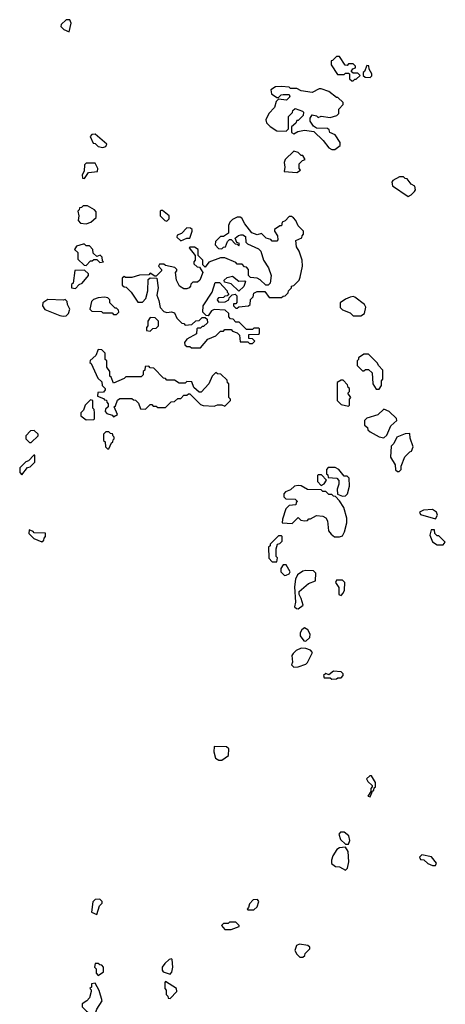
# Model space of a CAD drawing. Extents: x 2889633 to 3052318, y 540750 to 918690.
# Tile 359 of 656: x 2949260 to 2952048, y 768312 to 774760. Entities that reach past the tile are written whole.
import ezdxf

# ---------------------------------------------------------------- set-up
doc = ezdxf.new("R2010")
doc.units = 0

msp = doc.modelspace()

# ---------------------------------------------------------------- linework, layer by layer
at = {"layer": '0CON02XD'}
for points in [[(2949585, 774680), (2949597, 774737), (2949588.3, 774758.3), (2949565, 774760), (2949531.7, 774728.3), (2949530, 774715), (2949550, 774695), (2949585, 774680)], [(2951445, 774360), (2951455, 774370), (2951465, 774370), (2951490, 774395), (2951475, 774410), (2951445, 774410), (2951431.7, 774421.7), (2951441.7, 774438.3), (2951460, 774445), (2951460, 774455), (2951445, 774470), (2951415, 774470), (2951405, 774460), (2951391.7, 774461.7), (2951355, 774520), (2951335, 774520), (2951308.3, 774491.7), (2951300, 774490), (2951300, 774465), (2951341.7, 774401.7), (2951385, 774400), (2951395, 774410), (2951415, 774410), (2951420, 774405), (2951421.7, 774371.7), (2951435, 774360), (2951445, 774360)], [(2951555, 774382.5), (2951567, 774393), (2951567.5, 774405), (2951550, 774435), (2951548.3, 774458.3), (2951535, 774460), (2951518.3, 774421.7), (2951510, 774415), (2951510, 774395), (2951523, 774383), (2951555, 774382.5)], [(2951325, 773910), (2951360, 773935), (2951360, 773955), (2951326.4, 774006.4), (2951291.7, 774021.7), (2951288.3, 774038.3), (2951277.5, 774047.5), (2951205, 774050), (2951185, 774062.5), (2951162.5, 774095), (2951162.5, 774115), (2951175, 774137.5), (2951205, 774130), (2951215, 774120), (2951235, 774127.5), (2951295, 774120), (2951338.3, 774131.7), (2951350, 774145), (2951350, 774175), (2951380, 774205), (2951378.3, 774218.3), (2951345, 774250), (2951335, 774250), (2951285, 774290), (2951235, 774307.5), (2951223, 774307), (2951175, 774283.3), (2951103, 774293), (2951075, 774310), (2951035, 774310), (2951025, 774317.5), (2950975, 774322.5), (2950935, 774320), (2950905, 774300), (2950910, 774275), (2950945, 774250), (2950955, 774250), (2950973, 774267), (2950985, 774270), (2951025, 774270), (2951030, 774255), (2951007, 774233), (2950955, 774240), (2950940, 774225), (2950930, 774185), (2950892.5, 774145), (2950872.5, 774105), (2950877.5, 774085), (2950900.7, 774060.7), (2950945, 774032.5), (2951005, 774030), (2951020, 774045), (2951020, 774125), (2951048.3, 774151.7), (2951050, 774165), (2951065, 774177.5), (2951111.7, 774161.7), (2951120, 774155), (2951117, 774133), (2951085, 774100), (2951075, 774100), (2951068.3, 774081.7), (2951041.7, 774058.3), (2951041.7, 774021.7), (2951055, 774012.5), (2951083, 774027), (2951125, 774037.5), (2951187, 774027), (2951248.3, 773968.3), (2951285, 773920), (2951305, 773910), (2951325, 773910)], [(2949805, 773922.5), (2949825, 773930), (2949830, 773945), (2949755, 774010), (2949731.7, 774008.3), (2949722.5, 773995), (2949741.7, 773951.7), (2949755, 773950), (2949775, 773930), (2949805, 773922.5)], [(2951075, 773760), (2951100, 773775), (2951090, 773785), (2951090, 773815), (2951111.7, 773838.3), (2951130, 773845), (2951115, 773870), (2951105, 773870), (2951085, 773890), (2951055, 773900), (2951000, 773845), (2950992.5, 773825), (2950996.7, 773795), (2950992.5, 773765), (2951075, 773760)], [(2949685, 773720), (2949711.7, 773758.3), (2949770, 773765), (2949772.5, 773785), (2949755, 773820), (2949695, 773820), (2949685, 773810), (2949681.7, 773768.3), (2949670, 773745), (2949671.7, 773721.7), (2949685, 773720)], [(2951805, 773602.5), (2951825, 773612.5), (2951847.5, 773635), (2951852.5, 773645), (2951849.3, 773669.3), (2951823.6, 773683.6), (2951798.3, 773718.3), (2951785, 773720), (2951775, 773730), (2951748.3, 773731.7), (2951703.6, 773706.4), (2951697.5, 773695), (2951701.7, 773671.7), (2951805, 773602.5)], [(2949695, 773422.5), (2949727, 773433), (2949760, 773465), (2949761.7, 773501.7), (2949750, 773515), (2949705, 773540), (2949675, 773540), (2949665, 773530), (2949651.7, 773528.3), (2949650, 773515), (2949640, 773505), (2949647.5, 773475), (2949642.5, 773445), (2949658.3, 773428.3), (2949695, 773422.5)], [(2950225, 773440), (2950240, 773455), (2950240, 773475), (2950195, 773510), (2950185, 773510), (2950180, 773505), (2950180, 773475), (2950210, 773445), (2950225, 773440)], [(2950445, 772610), (2950491.7, 772668.3), (2950545, 772690), (2950575, 772720), (2950595, 772720), (2950605, 772730), (2950645, 772730), (2950655, 772720), (2950685, 772710), (2950700, 772695), (2950705, 772650), (2950755, 772650), (2950765, 772640), (2950785, 772640), (2950800, 772655), (2950785, 772670), (2950761.7, 772671.7), (2950761.7, 772698.3), (2950825, 772700), (2950830, 772705), (2950830, 772735), (2950825, 772740), (2950795, 772740), (2950785, 772730), (2950745, 772730), (2950698.3, 772778.3), (2950675, 772780), (2950658.3, 772798.3), (2950641.7, 772801.7), (2950630, 772815), (2950630, 772835), (2950607, 772857), (2950535, 772862.5), (2950517, 772853), (2950495, 772820), (2950481.7, 772821.7), (2950460, 772845), (2950462.5, 772885), (2950520, 772975), (2950541.7, 773038.3), (2950568.3, 773038.3), (2950620, 772985), (2950620, 772975), (2950630, 772965), (2950618.3, 772951.7), (2950605, 772950), (2950595, 772940), (2950561.7, 772938.3), (2950553, 772927), (2950555, 772920), (2950565, 772910), (2950607, 772913), (2950630, 772925), (2950631.7, 772938.3), (2950651.7, 772958.3), (2950671.7, 772961.7), (2950681.7, 772951.7), (2950681.7, 772908.3), (2950675, 772900), (2950661.7, 772898.3), (2950660, 772885), (2950675, 772870), (2950685, 772870), (2950695, 772880), (2950760, 772885), (2950770, 772895), (2950773, 772927), (2950790, 772945), (2950795, 772970), (2950815, 772980), (2950865, 772980), (2950895, 772940), (2950975, 772940), (2950985, 772950), (2950998.3, 772951.7), (2951018.3, 772971.7), (2951020, 772985), (2951040, 773005), (2951040, 773015), (2951055, 773020), (2951090, 773055), (2951097, 773073), (2951112.5, 773145), (2951110, 773185), (2951090, 773245), (2951073, 773273), (2951070, 773315), (2951108.3, 773331.7), (2951110, 773345), (2951120, 773355), (2951120, 773375), (2951085, 773410), (2951070, 773445), (2951053, 773463), (2951041.7, 773471.7), (2951025, 773470), (2950998.3, 773441.7), (2950980, 773435), (2950975, 773410), (2950965, 773410), (2950930, 773385), (2950930, 773375), (2950950, 773345), (2950951.7, 773318.3), (2950945, 773310), (2950915, 773310), (2950905, 773320), (2950875, 773330), (2950845, 773360), (2950815, 773350), (2950780, 773365), (2950733.9, 773423.9), (2950715, 773460), (2950705, 773467.5), (2950685, 773467.5), (2950655, 773452.5), (2950637.5, 773435), (2950628.3, 773411.7), (2950628.3, 773361.7), (2950595, 773340), (2950575, 773340), (2950543, 773307), (2950540, 773285), (2950561.7, 773261.7), (2950585, 773260), (2950595, 773270), (2950608.3, 773271.7), (2950621.7, 773308.3), (2950635, 773320), (2950645, 773320), (2950671.7, 773291.7), (2950685, 773290), (2950695, 773280), (2950700, 773295), (2950681.7, 773301.7), (2950671.7, 773328.3), (2950693, 773347), (2950708.3, 773351.7), (2950721.7, 773351.7), (2950739.3, 773339.3), (2950742.5, 773302.5), (2950751.7, 773291.7), (2950825, 773260), (2950840, 773245), (2950856.7, 773185), (2950890, 773135), (2950907.5, 773085), (2950900, 773035), (2950888.3, 773021.7), (2950871.7, 773021.7), (2950836.4, 773056.4), (2950815, 773067.5), (2950771.7, 773071.7), (2950760, 773085), (2950760, 773125), (2950745, 773140), (2950731.7, 773141.7), (2950718.3, 773158.3), (2950685, 773160), (2950675, 773170), (2950605, 773200), (2950575, 773200), (2950498.3, 773171.7), (2950475, 773140), (2950460, 773155), (2950460, 773185), (2950430, 773215), (2950430, 773255), (2950405, 773270), (2950375, 773270), (2950370, 773265), (2950410, 773215), (2950410, 773185), (2950400, 773175), (2950401.7, 773161.7), (2950421.7, 773141.7), (2950438.3, 773138.3), (2950460, 773105), (2950440, 773055), (2950425, 773040), (2950395, 773040), (2950381.7, 773028.3), (2950380, 773015), (2950370, 773005), (2950355, 772997.5), (2950335, 772997.5), (2950307.5, 773015), (2950287.5, 773055), (2950280, 773105), (2950290, 773115), (2950290, 773125), (2950277, 773137), (2950215, 773150), (2950205, 773160), (2950175, 773160), (2950170, 773145), (2950190, 773125), (2950190, 773115), (2950155, 773080), (2950145, 773080), (2950115, 773100), (2950105, 773090), (2950045, 773087.5), (2949995, 773072.5), (2949952.5, 773072.5), (2949945, 773077.5), (2949931.7, 773068.3), (2949931.7, 773021.7), (2949945, 773010), (2949958.3, 773008.3), (2949990, 772975), (2950035, 772910), (2950065, 772910), (2950087, 772933), (2950100, 772985), (2950101.7, 773058.3), (2950115, 773070), (2950158.3, 773068.3), (2950166.7, 773005), (2950157.5, 772955), (2950171.7, 772921.7), (2950180, 772875), (2950205, 772850), (2950225, 772842.5), (2950255, 772847.5), (2950275, 772840), (2950290, 772805), (2950321.7, 772771.7), (2950335, 772770), (2950345, 772760), (2950387, 772763), (2950413, 772787), (2950435, 772790), (2950455, 772810), (2950475, 772810), (2950488.3, 772798.3), (2950490, 772775), (2950465, 772750), (2950455, 772750), (2950445, 772740), (2950425, 772740), (2950420, 772735), (2950418.3, 772701.7), (2950355, 772667.5), (2950340, 772645), (2950341.7, 772631.7), (2950355, 772620), (2950375, 772620), (2950385, 772610), (2950445, 772610)], [(2950315, 773312.5), (2950355, 773330), (2950375, 773330), (2950390, 773375), (2950390, 773385), (2950380, 773395), (2950355, 773397.5), (2950319.3, 773360.7), (2950291.7, 773348.3), (2950290, 773335), (2950315, 773312.5)], [(2949695, 773150), (2949725, 773180), (2949735, 773180), (2949745, 773190), (2949765, 773190), (2949785, 773170), (2949810, 773175), (2949801.7, 773181.7), (2949800, 773205), (2949788.3, 773218.3), (2949765, 773210), (2949741.7, 773231.7), (2949740, 773255), (2949718.3, 773278.3), (2949695, 773280), (2949685, 773290), (2949675, 773290), (2949633, 773277), (2949620, 773255), (2949640, 773235), (2949641.7, 773191.7), (2949681.7, 773151.7), (2949695, 773150)], [(2949625, 773000), (2949650, 773025), (2949670, 773035), (2949710, 773085), (2949710, 773095), (2949685, 773120), (2949621.7, 773118.3), (2949610, 773035), (2949600, 773025), (2949600, 773005), (2949625, 773000)], [(2950695, 772982.5), (2950645, 773030), (2950601.7, 773041.7), (2950600, 773055), (2950618.3, 773071.7), (2950655, 773080), (2950695, 773047.5), (2950735, 773050), (2950740, 773045), (2950728.3, 773011.7), (2950695, 772982.5)], [(2949545, 772817.5), (2949565, 772820), (2949580, 772835), (2949587.5, 772865), (2949572.5, 772895), (2949570, 772915), (2949558.3, 772928.3), (2949547.5, 772922.5), (2949445, 772927.5), (2949412.5, 772905), (2949410, 772885), (2949425, 772862.5), (2949523.6, 772823.6), (2949545, 772817.5)], [(2949895, 772830), (2949910, 772845), (2949908.3, 772858.3), (2949895, 772870), (2949885, 772870), (2949850, 772905), (2949850, 772925), (2949838.3, 772938.3), (2949815, 772942.5), (2949775, 772937.5), (2949743, 772927), (2949730, 772915), (2949720, 772865), (2949731.7, 772851.7), (2949795, 772850), (2949805, 772840), (2949865, 772840), (2949875, 772830), (2949895, 772830)], [(2951495, 772820), (2951520, 772835), (2951527, 772877), (2951520, 772895), (2951455, 772942.5), (2951445, 772947.5), (2951425, 772942.5), (2951395, 772930), (2951360, 772905), (2951360, 772875), (2951375, 772860), (2951425, 772840), (2951445, 772820), (2951495, 772820)], [(2950115, 772720), (2950133, 772737), (2950155, 772740), (2950170, 772755), (2950170, 772785), (2950147, 772807), (2950115, 772810), (2950100, 772785), (2950100, 772755), (2950090, 772745), (2950090, 772725), (2950115, 772720)], [(2949875, 772160), (2949900, 772175), (2949880, 772225), (2949888.3, 772231.7), (2949901.7, 772268.3), (2949915, 772280), (2949995, 772280), (2950005, 772270), (2950018.3, 772268.3), (2950038.3, 772248.3), (2950051.7, 772211.7), (2950085, 772210), (2950115, 772240), (2950125, 772240), (2950135, 772230), (2950155, 772230), (2950165, 772220), (2950215, 772220), (2950251.7, 772258.3), (2950275, 772260), (2950295, 772280), (2950315, 772280), (2950335, 772300), (2950355, 772300), (2950365, 772310), (2950375, 772310), (2950445, 772240), (2950463, 772233), (2950535, 772230), (2950555, 772237.5), (2950585, 772237.5), (2950605, 772230), (2950640, 772265), (2950640, 772275), (2950630, 772285), (2950630, 772375), (2950621.7, 772381.7), (2950618.3, 772398.3), (2950578.3, 772438.3), (2950555, 772440), (2950545, 772450), (2950520, 772425), (2950500, 772375), (2950448.3, 772321.7), (2950435, 772320), (2950401.7, 772351.7), (2950388.3, 772388.3), (2950355, 772390), (2950345, 772380), (2950305, 772380), (2950275, 772400), (2950225, 772400), (2950215, 772410), (2950201.7, 772411.7), (2950138.3, 772478.3), (2950115, 772480), (2950105, 772490), (2950081.7, 772488.3), (2950080, 772465), (2950070, 772455), (2950070, 772435), (2950055, 772420), (2949955, 772420), (2949945, 772410), (2949875, 772380), (2949858.3, 772418.3), (2949850, 772425), (2949850, 772455), (2949830, 772485), (2949830, 772525), (2949820, 772535), (2949820, 772575), (2949798.3, 772598.3), (2949775, 772600), (2949758.3, 772561.7), (2949721.7, 772528.3), (2949720, 772515), (2949728.3, 772508.3), (2949771.7, 772411.7), (2949798.3, 772388.3), (2949800, 772365), (2949820, 772345), (2949820, 772335), (2949808.3, 772321.7), (2949771.7, 772318.3), (2949770, 772295), (2949808.3, 772278.3), (2949815, 772270), (2949828.3, 772268.3), (2949830, 772255), (2949840, 772245), (2949840, 772225), (2949821.7, 772208.3), (2949820, 772195), (2949831.7, 772181.7), (2949865, 772170), (2949875, 772160)], [(2951615, 772340), (2951630, 772365), (2951630, 772395), (2951640, 772405), (2951640, 772465), (2951610, 772495), (2951605, 772510), (2951545, 772570), (2951515, 772570), (2951480, 772545), (2951480, 772535), (2951470, 772525), (2951470, 772495), (2951505, 772460), (2951515, 772460), (2951525, 772470), (2951545, 772470), (2951568.3, 772448.3), (2951572.5, 772375), (2951595, 772340), (2951615, 772340)], [(2951415, 772230), (2951420, 772235), (2951420, 772275), (2951430, 772285), (2951410, 772315), (2951420, 772325), (2951420, 772345), (2951411.7, 772351.7), (2951408.3, 772368.3), (2951378.3, 772398.3), (2951365, 772400), (2951340, 772385), (2951340, 772265), (2951365, 772240), (2951415, 772230)], [(2949695, 772140), (2949745, 772142.5), (2949750, 772145), (2949750, 772185), (2949747, 772207), (2949740, 772215), (2949740, 772265), (2949725, 772270), (2949690, 772235), (2949678.3, 772201.7), (2949660, 772185), (2949660, 772165), (2949695, 772140)], [(2951645, 772022.5), (2951665, 772040), (2951690.7, 772099.3), (2951730, 772135), (2951728.3, 772148.3), (2951680, 772195), (2951645, 772210), (2951607, 772173), (2951535, 772150), (2951520, 772135), (2951520, 772105), (2951538.3, 772088.3), (2951540, 772075), (2951555, 772060), (2951615, 772027.5), (2951645, 772022.5)], [(2949335, 771990), (2949380, 772035), (2949380, 772045), (2949355, 772070), (2949331.7, 772068.3), (2949300, 772035), (2949300, 772015), (2949325, 771990), (2949335, 771990)], [(2949845, 771950), (2949861.7, 771988.3), (2949870, 771995), (2949871.7, 772008.3), (2949880, 772015), (2949880, 772025), (2949871.7, 772031.7), (2949868.3, 772048.3), (2949855, 772050), (2949845, 772060), (2949825, 772060), (2949810, 772045), (2949810, 772005), (2949820, 771995), (2949821.7, 771961.7), (2949835, 771950), (2949845, 771950)], [(2951745, 771800), (2951760, 771815), (2951760, 771835), (2951783, 771897), (2951815, 771930), (2951826.4, 771933.6), (2951837, 771963), (2951818.3, 772018.3), (2951815, 772050), (2951785, 772047.5), (2951730, 772025), (2951710, 771985), (2951693, 771967), (2951690, 771895), (2951720, 771845), (2951721.7, 771811.7), (2951735, 771800), (2951745, 771800)], [(2949275, 771780), (2949311.7, 771828.3), (2949328.3, 771831.7), (2949358.3, 771861.7), (2949358.3, 771908.3), (2949351.7, 771908.3), (2949318.3, 771871.7), (2949300, 771865), (2949260, 771825), (2949260, 771795), (2949275, 771780)], [(2951375, 771640), (2951395, 771642.5), (2951407.5, 771655), (2951420, 771705), (2951418.3, 771758.3), (2951405, 771770), (2951385, 771770), (2951350, 771815), (2951327, 771827), (2951281.7, 771828.3), (2951270, 771815), (2951270, 771785), (2951278.3, 771778.3), (2951281.7, 771761.7), (2951337, 771757), (2951351.7, 771741.7), (2951351.7, 771718.3), (2951340, 771685), (2951341.7, 771651.7), (2951375, 771640)], [(2951235, 771710), (2951255, 771720), (2951270, 771745), (2951238.3, 771778.3), (2951215, 771780), (2951210, 771775), (2951210, 771735), (2951235, 771710)], [(2951355, 771372.5), (2951375, 771380), (2951387.5, 771405), (2951402.5, 771465), (2951402.5, 771495), (2951382.5, 771565), (2951355, 771610), (2951328.3, 771638.3), (2951315, 771640), (2951305, 771650), (2951285, 771650), (2951265, 771670), (2951245, 771670), (2951235, 771680), (2951145, 771682.5), (2951105, 771706.7), (2951085, 771710), (2951060, 771705), (2951035, 771680), (2951001.7, 771668.3), (2950990, 771655), (2950990, 771635), (2951003, 771623), (2951065, 771620), (2951080, 771605), (2951071.7, 771598.3), (2951068.3, 771581.7), (2951025, 771577.5), (2951003.9, 771556.1), (2950980.7, 771489.3), (2950980, 771465), (2951045, 771460), (2951085, 771500), (2951101.7, 771481.7), (2951125, 771477.5), (2951145, 771480), (2951155, 771490), (2951165, 771490), (2951205, 771512.5), (2951245, 771507.5), (2951265, 771497.5), (2951277, 771477), (2951283, 771413), (2951300.7, 771390.7), (2951323, 771373), (2951355, 771372.5)], [(2951985, 771490), (2951997.5, 771515), (2951990, 771535), (2951965, 771552.5), (2951905, 771547.5), (2951880, 771535), (2951885, 771520), (2951985, 771490)], [(2949405, 771340), (2949418.3, 771351.7), (2949420, 771365), (2949430, 771375), (2949428.3, 771398.3), (2949355, 771400), (2949348.3, 771408.3), (2949321.7, 771418.3), (2949320, 771395), (2949351.7, 771361.7), (2949405, 771340)], [(2952035, 771320), (2952048.3, 771338.3), (2952005, 771380), (2951995, 771380), (2951980, 771395), (2951978.3, 771418.3), (2951955, 771420), (2951947.5, 771385), (2951965, 771340), (2951995, 771320), (2952035, 771320)], [(2950945, 771210), (2950950, 771235), (2950940, 771245), (2950940, 771295), (2950950, 771325), (2950965, 771330), (2950980, 771345), (2950980, 771375), (2950975, 771380), (2950955, 771380), (2950900, 771325), (2950900, 771315), (2950890, 771305), (2950893, 771233), (2950915, 771210), (2950945, 771210)], [(2950995, 771120), (2951005, 771122.5), (2951025, 771130), (2951032.5, 771145), (2951005, 771190), (2950985, 771190), (2950970, 771165), (2950970, 771145), (2950995, 771120)], [(2951085, 770902.5), (2951117.5, 770925), (2951105, 770970), (2951090, 770995), (2951090, 771015), (2951151.7, 771068.3), (2951197.5, 771085), (2951200, 771135), (2951185, 771150), (2951135, 771152.5), (2951115, 771147.5), (2951080, 771125), (2951067.5, 771095), (2951060, 771045), (2951067.5, 770945), (2951060, 770915), (2951073, 770903), (2951085, 770902.5)], [(2951365, 770990), (2951380, 771005), (2951387, 771023), (2951390, 771075), (2951375, 771090), (2951335, 771090), (2951330, 771075), (2951351.7, 771041.7), (2951350, 770995), (2951365, 770990)], [(2951135, 770690), (2951160, 770715), (2951162.5, 770735), (2951147.5, 770765), (2951125, 770777.5), (2951107.5, 770765), (2951097.5, 770745), (2951097.5, 770725), (2951121.7, 770691.7), (2951135, 770690)], [(2951055, 770520), (2951085, 770522.5), (2951135, 770540), (2951145, 770550), (2951177.5, 770615), (2951165, 770630), (2951135, 770642.5), (2951105, 770643.3), (2951071.2, 770628.8), (2951051.2, 770608.8), (2951043.3, 770595), (2951047.5, 770552.5), (2951040, 770535), (2951055, 770520)], [(2951305, 770440), (2951335, 770442.5), (2951345, 770450), (2951365, 770450), (2951380, 770465), (2951380, 770475), (2951365, 770490), (2951315, 770492.5), (2951285, 770470), (2951265, 770477.5), (2951250, 770465), (2951255, 770450), (2951295, 770450), (2951305, 770440)], [(2950585, 769910), (2950628.3, 769941.7), (2950630, 769985), (2950615, 769997.5), (2950535, 770000), (2950532.5, 769965), (2950543, 769923), (2950565, 769910), (2950585, 769910)], [(2951555, 769670), (2951571.7, 769708.3), (2951580, 769715), (2951581.7, 769728.3), (2951590, 769735), (2951590, 769765), (2951565, 769807.5), (2951553, 769807), (2951532.5, 769787.5), (2951540.7, 769770.7), (2951570, 769745), (2951570, 769735), (2951560, 769725), (2951560, 769705), (2951540, 769675), (2951555, 769670)], [(2951415, 769360), (2951422.5, 769385), (2951416.1, 769416.1), (2951385, 769440), (2951361.7, 769438.3), (2951350, 769425), (2951361.7, 769391.7), (2951395, 769360), (2951415, 769360)], [(2951395, 769190), (2951407, 769203), (2951416.7, 769245), (2951411.7, 769311.7), (2951395, 769340), (2951355, 769337.5), (2951337.5, 769325), (2951312.5, 769285), (2951302.5, 769255), (2951303, 769233), (2951330, 769215), (2951355, 769212.5), (2951395, 769190)], [(2951985, 769220), (2951990, 769235), (2951957.5, 769277.5), (2951895, 769290), (2951880, 769275), (2951885, 769260), (2951908.3, 769258.3), (2951933, 769233), (2951965, 769220), (2951985, 769220)], [(2949765, 768900), (2949783, 768957), (2949800, 768975), (2949800, 768985), (2949785, 769000), (2949755, 768997.5), (2949738.3, 768981.7), (2949730, 768915), (2949765, 768900)], [(2950795, 768930), (2950815, 768950), (2950826.7, 768985), (2950817, 768997), (2950790, 768995), (2950765, 768970), (2950760, 768945), (2950750, 768935), (2950755, 768930), (2950795, 768930)], [(2950645, 768802.5), (2950698.3, 768821.7), (2950698.3, 768828.3), (2950675, 768850), (2950635, 768850), (2950625, 768840), (2950595, 768840), (2950583, 768827), (2950605, 768802.5), (2950645, 768802.5)], [(2951115, 768620), (2951128.3, 768631.7), (2951130, 768645), (2951160, 768675), (2951160, 768685), (2951147, 768697), (2951093.6, 768706.4), (2951073.6, 768696.4), (2951062.5, 768665), (2951075, 768640), (2951095, 768620), (2951115, 768620)], [(2949775, 768500), (2949810, 768525), (2949810, 768555), (2949798.3, 768568.3), (2949785, 768570), (2949775, 768580), (2949755, 768580), (2949750, 768555), (2949760, 768545), (2949760, 768515), (2949775, 768500)], [(2950245, 768510), (2950257, 768523), (2950262.5, 768555), (2950260, 768605), (2950255, 768610), (2950240, 768605), (2950210.7, 768579.3), (2950192.5, 768555), (2950192.5, 768535), (2950200, 768525), (2950245, 768510)], [(2949745, 768242.5), (2949757, 768253), (2949765, 768280), (2949800, 768335), (2949781.7, 768401.7), (2949755, 768450), (2949730, 768445), (2949730, 768425), (2949720, 768415), (2949727.5, 768407.5), (2949727.5, 768395), (2949717.5, 768355), (2949700, 768335), (2949670, 768315), (2949670, 768295), (2949697, 768267), (2949733, 768243), (2949745, 768242.5)], [(2950245, 768350), (2950290, 768395), (2950287.5, 768415), (2950215, 768460), (2950210, 768455), (2950210, 768415), (2950220, 768405), (2950220, 768375), (2950230, 768365), (2950231.7, 768351.7), (2950245, 768350)]]:
    msp.add_lwpolyline(points, dxfattribs=at)

doc.saveas('drawing.dxf')
